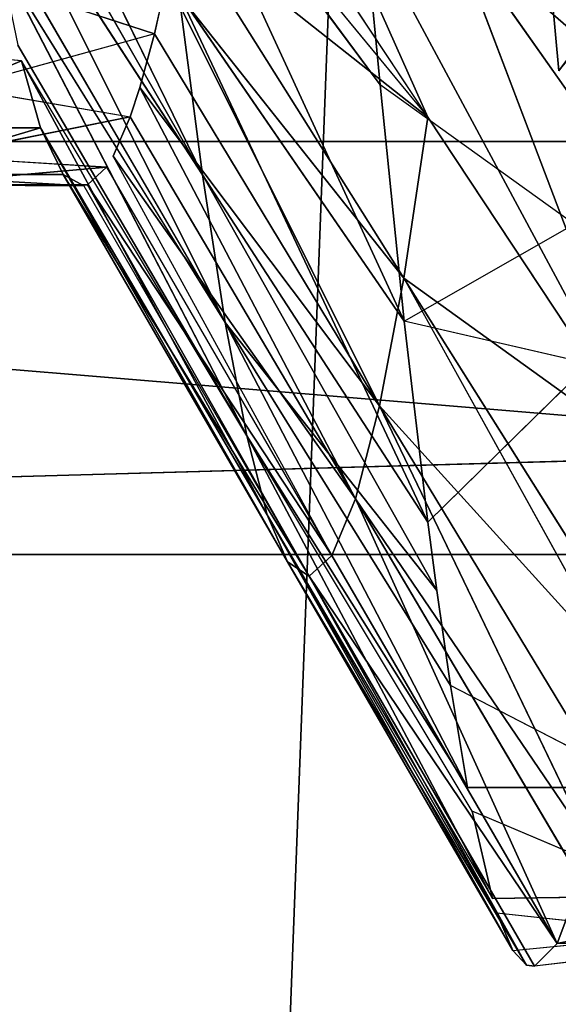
# Model space of a CAD drawing. Extents: x 0 to 40, y 0 to 81.9.
# Tile 524 of 623: x 36.086 to 36.348, y 72.911 to 73.389. Entities that reach past the tile are written whole.
import ezdxf

# ---------------------------------------------------------------- set-up
doc = ezdxf.new("R2010")
doc.units = 0
doc.header["$LTSCALE"] = 25.4
doc.layers.get('0').update_dxf_attribs({"color": 13, "linetype": 'CONTINUOUS'})

# ---------------------------------------------------------------- blocks, each defined once
blk = doc.blocks.new('ICE-TUBE-LED-S-8118_STL')
at = {"color": 0}
for p, q in [((73.44833, -12.64387, 46), (73.49918, -14.44387, 45.5812)), ((73.49918, -14.44387, 46.4188), (73.44833, -12.64387, 46)), ((73.49918, -14.44387, 46.4188), (73.44833, -12.64387, 46)), ((73.44833, -14.44387, 46), (73.44833, -12.64387, 46)), ((73.44833, -14.44387, 46), (73.44833, -12.64387, 46)), ((73.44833, -12.64387, 46), (73.49918, -14.44387, 45.5812)), ((73.49918, -14.44387, 45.5812), (73.64877, -12.64387, 45.18673)), ((73.49918, -14.44387, 45.5812), (73.64877, -12.64387, 45.18673)), ((73.49918, -14.44387, 46.4188), (73.64877, -12.64387, 46.81327)), ((73.49918, -14.44387, 46.4188), (73.64877, -12.64387, 46.81327)), ((73.64877, -14.44387, 45.18673), (73.64877, -12.64387, 45.18673)), ((73.64877, -14.44387, 45.18673), (73.64877, -12.64387, 45.18673)), ((73.64877, -14.44387, 46.81327), (73.64877, -12.64387, 46.81327)), ((73.64877, -14.44387, 46.81327), (73.64877, -12.64387, 46.81327)), ((73.68797, -13.98094, 46.4327), (73.69558, -13.89163, 46.45842)), ((73.65542, -13.9902, 46.29638), (73.65542, -13.9027, 46.29638)), ((73.65542, -13.9902, 46.29638), (73.65542, -13.9027, 46.29638)), ((73.68797, -13.98094, 46.4327), (73.65542, -13.9027, 46.29638)), ((73.68797, -13.98094, 46.4327), (73.65542, -13.9027, 46.29638)), ((73.63271, -13.91371, 46.13131), (73.62727, -14.01119, 45.98685)), ((73.63271, -13.91371, 46.13131), (73.62727, -14.01119, 45.98685)), ((73.63271, -14.00121, 46.13131), (73.63271, -13.91371, 46.13131)), ((73.63271, -14.00121, 46.13131), (73.63271, -13.91371, 46.13131)), ((73.6277, -13.92552, 45.96091), (73.62727, -14.01119, 45.98685)), ((73.63622, -14.02226, 45.83202), (73.6277, -13.92552, 45.96091)), ((73.6277, -13.92552, 45.96091), (73.6277, -14.01302, 45.96091)), ((73.63622, -14.02226, 45.83202), (73.6277, -13.92552, 45.96091)), ((73.63622, -14.02226, 45.83202), (73.64158, -13.93797, 45.78802)), ((73.64158, -13.93797, 45.78802), (73.66076, -14.03372, 45.67708)), ((73.87958, -13.94794, 46.85399), (73.63252, -14.06876, 46.80487)), ((73.87958, -13.94794, 46.85399), (73.63252, -14.06876, 46.80487)), ((73.67491, -13.95086, 45.61581), (73.66076, -14.03372, 45.67708)), ((73.70094, -14.04541, 45.52436), (73.67491, -13.95086, 45.61581)), ((73.83131, -13.95476, 46.77437), (73.63252, -14.06876, 46.80487)), ((73.83131, -13.95476, 46.77437), (73.63252, -14.06876, 46.80487)), ((73.63252, -14.06876, 46.80487), (73.80101, -13.95938, 46.71826)), ((73.63252, -14.06876, 46.80487), (73.80101, -13.95938, 46.71826)), ((73.70094, -14.04541, 45.52436), (73.72755, -13.96394, 45.44754)), ((73.7542, -13.96725, 46.61879), (73.56083, -14.07981, 46.64666)), ((73.50585, -14.09032, 46.48487), (73.73703, -13.97044, 46.57708)), ((73.50585, -14.09032, 46.48487), (73.73703, -13.97044, 46.57708)), ((73.56083, -14.07981, 46.64666), (73.73703, -13.97044, 46.57708)), ((73.50585, -14.09032, 46.48487), (73.69558, -13.97913, 46.45842)), ((73.46747, -14.10017, 46.32201), (73.68797, -13.98094, 46.4327)), ((73.46747, -14.10017, 46.32201), (73.68797, -13.98094, 46.4327)), ((73.50585, -14.09032, 46.48487), (73.68797, -13.98094, 46.4327)), ((73.65542, -13.9902, 46.29638), (73.68797, -13.98094, 46.4327)), ((73.65542, -13.9902, 46.29638), (73.68797, -13.98094, 46.4327)), ((73.4447, -14.11004, 46.15611), (73.65542, -13.9902, 46.29638)), ((73.4447, -14.11004, 46.15611), (73.65542, -13.9902, 46.29638)), ((73.46747, -14.10017, 46.32201), (73.65542, -13.9902, 46.29638)), ((73.46747, -14.10017, 46.32201), (73.65542, -13.9902, 46.29638)), ((73.63271, -14.00121, 46.13131), (73.65542, -13.9902, 46.29638)), ((73.63271, -14.00121, 46.13131), (73.65542, -13.9902, 46.29638)), ((73.43783, -14.12057, 45.98526), (73.63271, -14.00121, 46.13131)), ((73.43783, -14.12057, 45.98526), (73.63271, -14.00121, 46.13131)), ((73.63271, -14.00121, 46.13131), (73.4447, -14.11004, 46.15611)), ((73.63271, -14.00121, 46.13131), (73.4447, -14.11004, 46.15611)), ((73.62727, -14.01119, 45.98685), (73.63271, -14.00121, 46.13131)), ((73.62727, -14.01119, 45.98685), (73.63271, -14.00121, 46.13131)), ((73.62727, -14.01119, 45.98685), (73.43783, -14.12057, 45.98526)), ((73.6277, -14.01302, 45.96091), (73.43783, -14.12057, 45.98526)), ((73.6277, -14.01302, 45.96091), (73.44786, -14.13163, 45.81177)), ((73.6277, -14.01302, 45.96091), (73.44786, -14.13163, 45.81177)), ((73.63622, -14.02226, 45.83202), (73.6277, -14.01302, 45.96091)), ((73.63622, -14.02226, 45.83202), (73.6277, -14.01302, 45.96091)), ((73.63622, -14.02226, 45.83202), (73.44786, -14.13163, 45.81177)), ((73.44786, -14.13163, 45.81177), (73.64158, -14.02547, 45.78802)), ((73.47536, -14.14309, 45.63814), (73.64158, -14.02547, 45.78802)), ((73.47536, -14.14309, 45.63814), (73.64158, -14.02547, 45.78802)), ((73.66076, -14.03372, 45.67708), (73.64158, -14.02547, 45.78802)), ((73.66076, -14.03372, 45.67708), (73.47536, -14.14309, 45.63814)), ((73.66076, -14.03372, 45.67708), (73.47536, -14.14309, 45.63814)), ((73.67491, -14.03836, 45.61581), (73.66076, -14.03372, 45.67708)), ((73.47536, -14.14309, 45.63814), (73.67491, -14.03836, 45.61581)), ((73.47536, -14.14309, 45.63814), (73.67491, -14.03836, 45.61581)), ((73.52039, -14.15478, 45.46701), (73.67491, -14.03836, 45.61581)), ((73.52039, -14.15478, 45.46701), (73.67491, -14.03836, 45.61581)), ((73.70094, -14.04541, 45.52436), (73.67491, -14.03836, 45.61581)), ((73.70094, -14.04541, 45.52436), (73.52039, -14.15478, 45.46701)), ((73.70094, -14.04541, 45.52436), (73.52039, -14.15478, 45.46701)), ((73.82407, -14.04563, 47.10045), (73.56155, -14.16669, 47.05994)), ((73.82407, -14.04563, 47.10045), (73.56155, -14.16669, 47.05994)), ((73.67619, -14.155, 47.21886), (73.82407, -14.04563, 47.10045)), ((73.67619, -14.155, 47.21886), (73.82407, -14.04563, 47.10045)), ((73.72755, -14.05144, 45.44754), (73.70094, -14.04541, 45.52436)), ((73.72755, -14.05144, 45.44754), (73.52039, -14.15478, 45.46701)), ((73.72755, -14.05144, 45.44754), (73.52039, -14.15478, 45.46701)), ((73.72755, -14.05144, 45.44754), (73.58247, -14.16652, 45.30102)), ((73.72755, -14.05144, 45.44754), (73.58247, -14.16652, 45.30102)), ((73.72056, -14.05731, 46.95696), (73.46404, -14.17813, 46.89148)), ((73.72056, -14.05731, 46.95696), (73.46404, -14.17813, 46.89148)), ((73.72056, -14.05731, 46.95696), (73.56155, -14.16669, 47.05994)), ((73.72056, -14.05731, 46.95696), (73.56155, -14.16669, 47.05994)), ((73.75634, -14.05715, 45.37624), (73.58247, -14.16652, 45.30102)), ((73.75634, -14.05715, 45.37624), (73.58247, -14.16652, 45.30102)), ((73.63252, -14.06876, 46.80487), (73.72056, -14.05731, 46.95696)), ((73.63252, -14.06876, 46.80487), (73.72056, -14.05731, 46.95696)), ((73.75634, -14.05715, 45.37624), (73.66062, -14.17814, 45.14266)), ((73.75634, -14.05715, 45.37624), (73.66062, -14.17814, 45.14266)), ((73.79861, -14.06448, 45.28642), (73.66062, -14.17814, 45.14266)), ((73.63252, -14.06876, 46.80487), (73.43077, -14.18251, 46.82357)), ((73.63252, -14.06876, 46.80487), (73.43077, -14.18251, 46.82357)), ((73.63252, -14.06876, 46.80487), (73.46404, -14.17813, 46.89148)), ((73.63252, -14.06876, 46.80487), (73.46404, -14.17813, 46.89148)), ((73.56083, -14.07981, 46.64666), (73.63252, -14.06876, 46.80487)), ((73.56083, -14.07981, 46.64666), (73.63252, -14.06876, 46.80487)), ((73.66062, -14.17814, 45.14266), (73.82609, -14.06876, 45.23491)), ((73.33509, -14.19752, 46.57521), (73.56083, -14.07981, 46.64666)), ((73.33509, -14.19752, 46.57521), (73.56083, -14.07981, 46.64666)), ((73.56083, -14.07981, 46.64666), (73.38463, -14.18919, 46.71624)), ((73.56083, -14.07981, 46.64666), (73.38463, -14.18919, 46.71624)), ((73.56083, -14.07981, 46.64666), (73.43077, -14.18251, 46.82357)), ((73.56083, -14.07981, 46.64666), (73.43077, -14.18251, 46.82357)), ((73.56083, -14.07981, 46.64666), (73.50585, -14.09032, 46.48487)), ((73.56083, -14.07981, 46.64666), (73.50585, -14.09032, 46.48487)), ((73.50585, -14.09032, 46.48487), (73.28122, -14.20954, 46.35666)), ((73.50585, -14.09032, 46.48487), (73.28122, -14.20954, 46.35666)), ((73.32374, -14.19969, 46.53705), (73.50585, -14.09032, 46.48487)), ((73.33509, -14.19752, 46.57521), (73.50585, -14.09032, 46.48487)), ((73.46747, -14.10017, 46.32201), (73.50585, -14.09032, 46.48487)), ((73.46747, -14.10017, 46.32201), (73.50585, -14.09032, 46.48487)), ((73.46747, -14.10017, 46.32201), (73.27412, -14.21169, 46.31614)), ((73.46747, -14.10017, 46.32201), (73.28122, -14.20954, 46.35666)), ((73.4447, -14.11004, 46.15611), (73.46747, -14.10017, 46.32201)), ((73.4447, -14.11004, 46.15611), (73.46747, -14.10017, 46.32201)), ((73.24899, -14.22614, 46.05119), (73.4447, -14.11004, 46.15611)), ((73.24899, -14.22614, 46.05119), (73.4447, -14.11004, 46.15611)), ((73.4447, -14.11004, 46.15611), (73.256, -14.21941, 46.1729)), ((73.4447, -14.11004, 46.15611), (73.256, -14.21941, 46.1729)), ((73.4447, -14.11004, 46.15611), (73.43783, -14.12057, 45.98526)), ((73.4447, -14.11004, 46.15611), (73.43783, -14.12057, 45.98526)), ((73.24839, -14.22994, 45.98368), (73.43783, -14.12057, 45.98526)), ((73.24839, -14.22994, 45.98368), (73.43783, -14.12057, 45.98526)), ((73.24899, -14.22614, 46.05119), (73.43783, -14.12057, 45.98526)), ((73.24899, -14.22614, 46.05119), (73.43783, -14.12057, 45.98526)), ((73.43783, -14.12057, 45.98526), (73.2595, -14.24101, 45.79152)), ((73.43783, -14.12057, 45.98526), (73.2595, -14.24101, 45.79152)), ((73.44786, -14.13163, 45.81177), (73.43783, -14.12057, 45.98526)), ((73.44786, -14.13163, 45.81177), (73.43783, -14.12057, 45.98526)), ((73.44786, -14.13163, 45.81177), (73.2595, -14.24101, 45.79152)), ((73.44786, -14.13163, 45.81177), (73.2595, -14.24101, 45.79152)), ((73.47536, -14.14309, 45.63814), (73.44786, -14.13163, 45.81177)), ((73.47536, -14.14309, 45.63814), (73.44786, -14.13163, 45.81177)), ((73.47536, -14.14309, 45.63814), (73.2595, -14.24101, 45.79152)), ((73.47536, -14.14309, 45.63814), (73.2595, -14.24101, 45.79152)), ((73.47536, -14.14309, 45.63814), (73.28996, -14.25247, 45.59921)), ((73.47536, -14.14309, 45.63814), (73.28996, -14.25247, 45.59921)), ((73.30747, -14.2571, 45.52337), (73.47536, -14.14309, 45.63814)), ((73.30747, -14.2571, 45.52337), (73.47536, -14.14309, 45.63814)), ((73.47536, -14.14309, 45.63814), (73.52039, -14.15478, 45.46701)), ((73.47536, -14.14309, 45.63814), (73.52039, -14.15478, 45.46701)), ((73.71851, -14.15104, 47.26991), (73.67619, -14.155, 47.21886)), ((73.30747, -14.2571, 45.52337), (73.52039, -14.15478, 45.46701)), ((73.30747, -14.2571, 45.52337), (73.52039, -14.15478, 45.46701)), ((73.33983, -14.26416, 45.40966), (73.52039, -14.15478, 45.46701)), ((73.33983, -14.26416, 45.40966), (73.52039, -14.15478, 45.46701)), ((73.52039, -14.15478, 45.46701), (73.38998, -14.27302, 45.27034)), ((73.52039, -14.15478, 45.46701), (73.38998, -14.27302, 45.27034)), ((73.58247, -14.16652, 45.30102), (73.52039, -14.15478, 45.46701)), ((73.58247, -14.16652, 45.30102), (73.52039, -14.15478, 45.46701)), ((73.67619, -14.155, 47.21886), (73.56155, -14.16669, 47.05994)), ((73.67619, -14.155, 47.21886), (73.56155, -14.16669, 47.05994)), ((73.60867, -14.2492, 47.12938), (73.67619, -14.155, 47.21886)), ((73.58247, -14.16652, 45.30102), (73.38998, -14.27302, 45.27034)), ((73.58247, -14.16652, 45.30102), (73.40859, -14.2759, 45.22581)), ((73.56155, -14.16669, 47.05994), (73.46404, -14.17813, 46.89148)), ((73.56155, -14.16669, 47.05994), (73.46404, -14.17813, 46.89148)), ((73.49516, -14.28751, 45.05041), (73.58247, -14.16652, 45.30102)), ((73.49516, -14.28751, 45.05041), (73.58247, -14.16652, 45.30102)), ((73.54079, -14.25648, 47.02716), (73.56155, -14.16669, 47.05994)), ((73.56155, -14.16669, 47.05994), (73.60867, -14.2492, 47.12938)), ((73.66062, -14.17814, 45.14266), (73.58247, -14.16652, 45.30102)), ((73.66062, -14.17814, 45.14266), (73.58247, -14.16652, 45.30102)), ((73.46404, -14.17813, 46.89148), (73.43077, -14.18251, 46.82357)), ((73.46404, -14.17813, 46.89148), (73.54079, -14.25648, 47.02716)), ((73.49516, -14.28751, 45.05041), (73.66062, -14.17814, 45.14266)), ((73.49516, -14.28751, 45.05041), (73.66062, -14.17814, 45.14266)), ((73.43077, -14.18251, 46.82357), (73.38463, -14.18919, 46.71624)), ((73.38463, -14.18919, 46.71624), (73.33509, -14.19752, 46.57521)), ((73.38463, -14.18919, 46.71624), (73.33509, -14.19752, 46.57521)), ((73.3351, -14.28502, 46.57522), (73.38463, -14.18919, 46.71624)), ((73.49516, -14.28751, 45.05041), (73.75339, -14.18946, 44.99416)), ((73.49516, -14.28751, 45.05041), (73.75339, -14.18946, 44.99416)), ((73.59791, -14.29884, 44.88593), (73.75339, -14.18946, 44.99416)), ((73.59791, -14.29884, 44.88593), (73.75339, -14.18946, 44.99416)), ((73.32374, -14.19969, 46.53705), (73.28122, -14.20954, 46.35666)), ((73.32374, -14.19969, 46.53705), (73.28122, -14.20954, 46.35666)), ((73.28252, -14.29667, 46.36361), (73.32374, -14.19969, 46.53705)), ((73.3351, -14.28502, 46.57522), (73.33509, -14.19752, 46.57521)), ((73.27412, -14.21169, 46.31614), (73.256, -14.21941, 46.1729)), ((73.27412, -14.21169, 46.31614), (73.256, -14.21941, 46.1729)), ((73.26433, -14.30276, 46.24929), (73.27412, -14.21169, 46.31614)), ((73.28252, -14.29667, 46.36361), (73.28122, -14.20954, 46.35666)), ((73.256, -14.21941, 46.1729), (73.24899, -14.22614, 46.05119)), ((73.256, -14.21941, 46.1729), (73.26433, -14.30276, 46.24929)), ((73.24899, -14.22614, 46.05119), (73.24839, -14.22994, 45.98368)), ((73.26019, -14.32888, 45.78526), (73.24839, -14.22994, 45.98368)), ((73.24839, -14.22994, 45.98368), (73.2595, -14.24101, 45.79152)), ((73.24839, -14.22994, 45.98368), (73.2595, -14.24101, 45.79152)), ((73.2595, -14.24101, 45.79152), (73.26019, -14.32888, 45.78526)), ((73.27962, -14.33678, 45.65205), (73.2595, -14.24101, 45.79152)), ((73.2595, -14.24101, 45.79152), (73.28996, -14.25247, 45.59921)), ((73.27962, -14.33678, 45.65205), (73.2595, -14.24101, 45.79152)), ((73.2595, -14.24101, 45.79152), (73.26019, -14.32888, 45.78526)), ((73.2595, -14.24101, 45.79152), (73.28996, -14.25247, 45.59921)), ((73.68307, -14.24185, 47.22739), (73.71851, -14.23854, 47.26991))]:
    blk.add_line(p, q, dxfattribs=at)
mesh = blk.add_polyface(dxfattribs=at)
corners = [(81.99833, 18.65613, 0), (32.39832, 18.53461, 0), (32.39832, 18.65613, 0), (33.41051, 17.76106, 0), (34.4478, 16.85461, 0), (35.42089, 15.87956, 0), (36.32527, 14.84046, 0), (37.15673, 13.74214, 0), (37.91139, 12.58971, 0), (38.58575, 11.38851, 0), (39.17668, 10.14416, 0), (39.68142, 8.86242, 0), (40.09764, 7.54925, 0), (40.42338, 6.21078, 0), (40.65715, 4.85321, 0), (40.79784, 3.48288, 0), (40.84481, 2.10613, 0), (81.99833, -14.44387, 0), (33.41051, -13.5488, 0), (32.39832, -14.44387, 0), (32.39832, -14.32234, 0), (34.4478, -12.64234, 0), (35.42089, -11.6673, 0), (36.32527, -10.6282, 0), (37.15673, -9.52987, 0), (37.91139, -8.37744, 0), (38.58575, -7.17625, 0), (39.17668, -5.93189, 0), (39.68142, -4.65015, 0), (40.09764, -3.33699, 0), (40.42338, -1.99851, 0), (40.65715, -0.64095, 0), (40.79784, 0.72939, 0)]
mesh.append_faces([[corners[k] for k in face] for face in [(0, 1, 2), (18, 19, 20)]], dxfattribs={"vtx0": -1, "color": 0})
mesh.append_faces([[corners[k] for k in face] for face in [(1, 0, 3), (3, 0, 4), (4, 0, 5), (5, 0, 6), (6, 0, 7), (7, 0, 8), (8, 0, 9), (9, 0, 10), (10, 0, 11), (11, 0, 12), (12, 0, 13), (13, 0, 14), (14, 0, 15), (15, 0, 16), (19, 18, 17)]], dxfattribs={"vtx0": -1, "vtx1": -1, "color": 0})
mesh.append_faces([[corners[k] for k in face] for face in [(16, 0, 17), (17, 18, 21), (17, 21, 22), (17, 22, 23), (17, 23, 24), (17, 24, 25), (17, 25, 26), (17, 26, 27), (17, 27, 28), (17, 28, 29), (17, 29, 30), (17, 30, 31), (17, 31, 32), (17, 32, 16)]], dxfattribs={"vtx0": -1, "vtx2": -1, "color": 0})
mesh = blk.add_polyface(dxfattribs=at)
corners = [(81.99833, -14.44387, 92), (32.39832, -14.32234, 92), (32.39832, -14.44387, 92), (33.41051, -13.5488, 92), (34.4478, -12.64234, 92), (35.42089, -11.6673, 92), (36.32527, -10.6282, 92), (37.15673, -9.52987, 92), (37.91139, -8.37744, 92), (38.58575, -7.17625, 92), (39.17668, -5.93189, 92), (39.68142, -4.65015, 92), (40.09764, -3.33699, 92), (40.42338, -1.99851, 92), (40.65715, -0.64095, 92), (40.79784, 0.72939, 92), (40.84481, 2.10613, 92), (33.41051, 17.76106, 92), (32.39832, 18.65613, 92), (32.39832, 18.53461, 92), (81.99833, 18.65613, 92), (34.4478, 16.85461, 92), (35.42089, 15.87956, 92), (36.32527, 14.84046, 92), (37.15673, 13.74214, 92), (37.91139, 12.58971, 92), (38.58575, 11.38851, 92), (39.17668, 10.14416, 92), (39.68142, 8.86242, 92), (40.09764, 7.54925, 92), (40.42338, 6.21078, 92), (40.65715, 4.85321, 92), (40.79784, 3.48288, 92)]
mesh.append_faces([[corners[k] for k in face] for face in [(0, 1, 2), (17, 18, 19)]], dxfattribs={"vtx0": -1, "color": 0})
mesh.append_faces([[corners[k] for k in face] for face in [(1, 0, 3), (3, 0, 4), (4, 0, 5), (5, 0, 6), (6, 0, 7), (7, 0, 8), (8, 0, 9), (9, 0, 10), (10, 0, 11), (11, 0, 12), (12, 0, 13), (13, 0, 14), (14, 0, 15), (15, 0, 16), (18, 17, 20), (20, 16, 0)]], dxfattribs={"vtx0": -1, "vtx1": -1, "color": 0})
mesh.append_faces([[corners[k] for k in face] for face in [(20, 17, 21), (20, 21, 22), (20, 22, 23), (20, 23, 24), (20, 24, 25), (20, 25, 26), (20, 26, 27), (20, 27, 28), (20, 28, 29), (20, 29, 30), (20, 30, 31), (20, 31, 32), (20, 32, 16)]], dxfattribs={"vtx0": -1, "vtx2": -1, "color": 0})
mesh = blk.add_polyface(dxfattribs=at)
corners = [(73.44833, -12.64387, 46), (73.49918, -14.44387, 45.5812), (73.64877, -12.64387, 45.18673)]
mesh.append_faces([[corners[k] for k in face] for face in [(0, 1, 2)]], dxfattribs={"color": 0})
mesh = blk.add_polyface(dxfattribs=at)
corners = [(73.64877, -12.64387, 46.81327), (73.49918, -14.44387, 46.4188), (73.44833, -12.64387, 46)]
mesh.append_faces([[corners[k] for k in face] for face in [(0, 1, 2)]], dxfattribs={"color": 0})
mesh = blk.add_polyface(dxfattribs=at)
corners = [(73.44833, -12.64387, 46), (73.49918, -14.44387, 46.4188), (73.44833, -14.44387, 46)]
mesh.append_faces([[corners[k] for k in face] for face in [(0, 1, 2)]], dxfattribs={"color": 0})
mesh = blk.add_polyface(dxfattribs=at)
corners = [(73.44833, -12.64387, 46), (73.44833, -14.44387, 46), (73.49918, -14.44387, 45.5812)]
mesh.append_faces([[corners[k] for k in face] for face in [(0, 1, 2)]], dxfattribs={"color": 0})
mesh = blk.add_polyface(dxfattribs=at)
corners = [(73.64877, -12.64387, 45.18673), (73.49918, -14.44387, 45.5812), (73.64877, -14.44387, 45.18673)]
mesh.append_faces([[corners[k] for k in face] for face in [(0, 1, 2)]], dxfattribs={"color": 0})
mesh = blk.add_polyface(dxfattribs=at)
corners = [(73.64877, -12.64387, 46.81327), (73.64877, -14.44387, 46.81327), (73.49918, -14.44387, 46.4188)]
mesh.append_faces([[corners[k] for k in face] for face in [(0, 1, 2)]], dxfattribs={"color": 0})
mesh = blk.add_polyface(dxfattribs=at)
corners = [(73.64877, -12.64387, 45.18673), (73.64877, -14.44387, 45.18673), (73.88844, -14.44387, 44.83953)]
mesh.append_faces([[corners[k] for k in face] for face in [(0, 1, 2)]], dxfattribs={"color": 0})
mesh = blk.add_polyface(dxfattribs=at)
corners = [(73.64877, -12.64387, 45.18673), (73.88844, -14.44387, 44.83953), (74.20421, -12.64387, 44.55978)]
mesh.append_faces([[corners[k] for k in face] for face in [(0, 1, 2)]], dxfattribs={"color": 0})
mesh = blk.add_polyface(dxfattribs=at)
corners = [(74.20421, -12.64387, 47.44022), (73.88844, -14.44387, 47.16047), (73.64877, -12.64387, 46.81327)]
mesh.append_faces([[corners[k] for k in face] for face in [(0, 1, 2)]], dxfattribs={"color": 0})
mesh = blk.add_polyface(dxfattribs=at)
corners = [(73.64877, -12.64387, 46.81327), (73.88844, -14.44387, 47.16047), (73.64877, -14.44387, 46.81327)]
mesh.append_faces([[corners[k] for k in face] for face in [(0, 1, 2)]], dxfattribs={"color": 0})
mesh = blk.add_polyface(dxfattribs=at)
corners = [(73.69558, -13.89163, 46.45842), (73.65542, -13.9027, 46.29638), (73.68797, -13.98094, 46.4327)]
mesh.append_faces([[corners[k] for k in face] for face in [(0, 1, 2)]], dxfattribs={"color": 0})
mesh = blk.add_polyface(dxfattribs=at)
corners = [(73.65542, -13.9902, 46.29638), (73.63271, -13.91371, 46.13131), (73.63271, -14.00121, 46.13131), (73.65542, -13.9027, 46.29638)]
mesh.append_faces([[corners[k] for k in face] for face in [(0, 1, 2), (1, 0, 3)]], dxfattribs={"vtx0": -1, "color": 0})
mesh = blk.add_polyface(dxfattribs=at)
corners = [(73.65542, -13.9027, 46.29638), (73.65542, -13.9902, 46.29638), (73.68797, -13.98094, 46.4327)]
mesh.append_faces([[corners[k] for k in face] for face in [(0, 1, 2)]], dxfattribs={"color": 0})
mesh = blk.add_polyface(dxfattribs=at)
corners = [(73.63271, -13.91371, 46.13131), (73.62727, -14.01119, 45.98685), (73.63271, -14.00121, 46.13131)]
mesh.append_faces([[corners[k] for k in face] for face in [(0, 1, 2)]], dxfattribs={"color": 0})
mesh = blk.add_polyface(dxfattribs=at)
corners = [(73.63271, -13.91371, 46.13131), (73.6277, -13.92552, 45.96091), (73.62727, -14.01119, 45.98685)]
mesh.append_faces([[corners[k] for k in face] for face in [(0, 1, 2)]], dxfattribs={"color": 0})
mesh = blk.add_polyface(dxfattribs=at)
corners = [(73.6277, -13.92552, 45.96091), (73.64158, -13.93797, 45.78802), (73.63622, -14.02226, 45.83202)]
mesh.append_faces([[corners[k] for k in face] for face in [(0, 1, 2)]], dxfattribs={"color": 0})
mesh = blk.add_polyface(dxfattribs=at)
corners = [(73.6277, -13.92552, 45.96091), (73.63622, -14.02226, 45.83202), (73.6277, -14.01302, 45.96091)]
mesh.append_faces([[corners[k] for k in face] for face in [(0, 1, 2)]], dxfattribs={"color": 0})
mesh = blk.add_polyface(dxfattribs=at)
corners = [(73.64158, -13.93797, 45.78802), (73.67491, -13.95086, 45.61581), (73.66076, -14.03372, 45.67708)]
mesh.append_faces([[corners[k] for k in face] for face in [(0, 1, 2)]], dxfattribs={"color": 0})
mesh = blk.add_polyface(dxfattribs=at)
corners = [(73.72056, -14.05731, 46.95696), (73.87958, -13.94794, 46.85399), (73.63252, -14.06876, 46.80487)]
mesh.append_faces([[corners[k] for k in face] for face in [(0, 1, 2)]], dxfattribs={"color": 0})
mesh = blk.add_polyface(dxfattribs=at)
corners = [(73.87958, -13.94794, 46.85399), (73.83131, -13.95476, 46.77437), (73.63252, -14.06876, 46.80487)]
mesh.append_faces([[corners[k] for k in face] for face in [(0, 1, 2)]], dxfattribs={"color": 0})
mesh = blk.add_polyface(dxfattribs=at)
corners = [(73.67491, -13.95086, 45.61581), (73.72755, -13.96394, 45.44754), (73.70094, -14.04541, 45.52436)]
mesh.append_faces([[corners[k] for k in face] for face in [(0, 1, 2)]], dxfattribs={"color": 0})
mesh = blk.add_polyface(dxfattribs=at)
corners = [(73.63252, -14.06876, 46.80487), (73.83131, -13.95476, 46.77437), (73.80101, -13.95938, 46.71826)]
mesh.append_faces([[corners[k] for k in face] for face in [(0, 1, 2)]], dxfattribs={"color": 0})
mesh = blk.add_polyface(dxfattribs=at)
corners = [(73.56083, -14.07981, 46.64666), (73.80101, -13.95938, 46.71826), (73.7542, -13.96725, 46.61879), (73.63252, -14.06876, 46.80487)]
mesh.append_faces([[corners[k] for k in face] for face in [(0, 1, 2), (1, 0, 3)]], dxfattribs={"vtx0": -1, "color": 0})
mesh = blk.add_polyface(dxfattribs=at)
corners = [(73.73703, -13.97044, 46.57708), (73.69558, -13.97913, 46.45842), (73.50585, -14.09032, 46.48487)]
mesh.append_faces([[corners[k] for k in face] for face in [(0, 1, 2)]], dxfattribs={"color": 0})
mesh = blk.add_polyface(dxfattribs=at)
corners = [(73.56083, -14.07981, 46.64666), (73.73703, -13.97044, 46.57708), (73.50585, -14.09032, 46.48487)]
mesh.append_faces([[corners[k] for k in face] for face in [(0, 1, 2)]], dxfattribs={"color": 0})
mesh = blk.add_polyface(dxfattribs=at)
corners = [(73.68797, -13.98094, 46.4327), (73.65542, -13.9902, 46.29638), (73.46747, -14.10017, 46.32201)]
mesh.append_faces([[corners[k] for k in face] for face in [(0, 1, 2)]], dxfattribs={"color": 0})
mesh = blk.add_polyface(dxfattribs=at)
corners = [(73.50585, -14.09032, 46.48487), (73.68797, -13.98094, 46.4327), (73.46747, -14.10017, 46.32201)]
mesh.append_faces([[corners[k] for k in face] for face in [(0, 1, 2)]], dxfattribs={"color": 0})
mesh = blk.add_polyface(dxfattribs=at)
corners = [(73.65542, -13.9902, 46.29638), (73.63271, -14.00121, 46.13131), (73.4447, -14.11004, 46.15611)]
mesh.append_faces([[corners[k] for k in face] for face in [(0, 1, 2)]], dxfattribs={"color": 0})
mesh = blk.add_polyface(dxfattribs=at)
corners = [(73.46747, -14.10017, 46.32201), (73.65542, -13.9902, 46.29638), (73.4447, -14.11004, 46.15611)]
mesh.append_faces([[corners[k] for k in face] for face in [(0, 1, 2)]], dxfattribs={"color": 0})
mesh = blk.add_polyface(dxfattribs=at)
corners = [(73.63271, -14.00121, 46.13131), (73.62727, -14.01119, 45.98685), (73.43783, -14.12057, 45.98526)]
mesh.append_faces([[corners[k] for k in face] for face in [(0, 1, 2)]], dxfattribs={"color": 0})
mesh = blk.add_polyface(dxfattribs=at)
corners = [(73.4447, -14.11004, 46.15611), (73.63271, -14.00121, 46.13131), (73.43783, -14.12057, 45.98526)]
mesh.append_faces([[corners[k] for k in face] for face in [(0, 1, 2)]], dxfattribs={"color": 0})
mesh = blk.add_polyface(dxfattribs=at)
corners = [(73.43783, -14.12057, 45.98526), (73.6277, -14.01302, 45.96091), (73.44786, -14.13163, 45.81177)]
mesh.append_faces([[corners[k] for k in face] for face in [(0, 1, 2)]], dxfattribs={"color": 0})
mesh = blk.add_polyface(dxfattribs=at)
corners = [(73.6277, -14.01302, 45.96091), (73.63622, -14.02226, 45.83202), (73.44786, -14.13163, 45.81177)]
mesh.append_faces([[corners[k] for k in face] for face in [(0, 1, 2)]], dxfattribs={"color": 0})
mesh = blk.add_polyface(dxfattribs=at)
corners = [(73.44786, -14.13163, 45.81177), (73.64158, -14.02547, 45.78802), (73.47536, -14.14309, 45.63814)]
mesh.append_faces([[corners[k] for k in face] for face in [(0, 1, 2)]], dxfattribs={"color": 0})
mesh = blk.add_polyface(dxfattribs=at)
corners = [(73.64158, -14.02547, 45.78802), (73.66076, -14.03372, 45.67708), (73.47536, -14.14309, 45.63814)]
mesh.append_faces([[corners[k] for k in face] for face in [(0, 1, 2)]], dxfattribs={"color": 0})
mesh = blk.add_polyface(dxfattribs=at)
corners = [(73.66076, -14.03372, 45.67708), (73.67491, -14.03836, 45.61581), (73.47536, -14.14309, 45.63814)]
mesh.append_faces([[corners[k] for k in face] for face in [(0, 1, 2)]], dxfattribs={"color": 0})
mesh = blk.add_polyface(dxfattribs=at)
corners = [(73.47536, -14.14309, 45.63814), (73.67491, -14.03836, 45.61581), (73.52039, -14.15478, 45.46701)]
mesh.append_faces([[corners[k] for k in face] for face in [(0, 1, 2)]], dxfattribs={"color": 0})
mesh = blk.add_polyface(dxfattribs=at)
corners = [(73.67491, -14.03836, 45.61581), (73.70094, -14.04541, 45.52436), (73.52039, -14.15478, 45.46701)]
mesh.append_faces([[corners[k] for k in face] for face in [(0, 1, 2)]], dxfattribs={"color": 0})
mesh = blk.add_polyface(dxfattribs=at)
corners = [(73.70094, -14.04541, 45.52436), (73.72755, -14.05144, 45.44754), (73.52039, -14.15478, 45.46701)]
mesh.append_faces([[corners[k] for k in face] for face in [(0, 1, 2)]], dxfattribs={"color": 0})
mesh = blk.add_polyface(dxfattribs=at)
corners = [(73.67619, -14.155, 47.21886), (73.82407, -14.04563, 47.10045), (73.56155, -14.16669, 47.05994)]
mesh.append_faces([[corners[k] for k in face] for face in [(0, 1, 2)]], dxfattribs={"color": 0})
mesh = blk.add_polyface(dxfattribs=at)
corners = [(73.82407, -14.04563, 47.10045), (73.72056, -14.05731, 46.95696), (73.56155, -14.16669, 47.05994)]
mesh.append_faces([[corners[k] for k in face] for face in [(0, 1, 2)]], dxfattribs={"color": 0})
mesh = blk.add_polyface(dxfattribs=at)
corners = [(73.71851, -14.15104, 47.26991), (73.82407, -14.04563, 47.10045), (73.67619, -14.155, 47.21886)]
mesh.append_faces([[corners[k] for k in face] for face in [(0, 1, 2)]], dxfattribs={"color": 0})
mesh = blk.add_polyface(dxfattribs=at)
corners = [(73.52039, -14.15478, 45.46701), (73.72755, -14.05144, 45.44754), (73.58247, -14.16652, 45.30102)]
mesh.append_faces([[corners[k] for k in face] for face in [(0, 1, 2)]], dxfattribs={"color": 0})
mesh = blk.add_polyface(dxfattribs=at)
corners = [(73.72755, -14.05144, 45.44754), (73.75634, -14.05715, 45.37624), (73.58247, -14.16652, 45.30102)]
mesh.append_faces([[corners[k] for k in face] for face in [(0, 1, 2)]], dxfattribs={"color": 0})
mesh = blk.add_polyface(dxfattribs=at)
corners = [(73.56155, -14.16669, 47.05994), (73.72056, -14.05731, 46.95696), (73.46404, -14.17813, 46.89148)]
mesh.append_faces([[corners[k] for k in face] for face in [(0, 1, 2)]], dxfattribs={"color": 0})
mesh = blk.add_polyface(dxfattribs=at)
corners = [(73.72056, -14.05731, 46.95696), (73.63252, -14.06876, 46.80487), (73.46404, -14.17813, 46.89148)]
mesh.append_faces([[corners[k] for k in face] for face in [(0, 1, 2)]], dxfattribs={"color": 0})
mesh = blk.add_polyface(dxfattribs=at)
corners = [(73.75634, -14.05715, 45.37624), (73.66062, -14.17814, 45.14266), (73.58247, -14.16652, 45.30102)]
mesh.append_faces([[corners[k] for k in face] for face in [(0, 1, 2)]], dxfattribs={"color": 0})
mesh = blk.add_polyface(dxfattribs=at)
corners = [(73.75634, -14.05715, 45.37624), (73.79861, -14.06448, 45.28642), (73.66062, -14.17814, 45.14266)]
mesh.append_faces([[corners[k] for k in face] for face in [(0, 1, 2)]], dxfattribs={"color": 0})
mesh = blk.add_polyface(dxfattribs=at)
corners = [(73.46404, -14.17813, 46.89148), (73.63252, -14.06876, 46.80487), (73.43077, -14.18251, 46.82357)]
mesh.append_faces([[corners[k] for k in face] for face in [(0, 1, 2)]], dxfattribs={"color": 0})
mesh = blk.add_polyface(dxfattribs=at)
corners = [(73.43077, -14.18251, 46.82357), (73.63252, -14.06876, 46.80487), (73.56083, -14.07981, 46.64666)]
mesh.append_faces([[corners[k] for k in face] for face in [(0, 1, 2)]], dxfattribs={"color": 0})
mesh = blk.add_polyface(dxfattribs=at)
corners = [(73.49516, -14.28751, 45.05041), (73.88653, -14.07723, 45.13536), (73.75339, -14.18946, 44.99416), (73.66062, -14.17814, 45.14266), (73.82609, -14.06876, 45.23491)]
mesh.append_faces([[corners[k] for k in face] for face in [(0, 1, 2), (1, 3, 4)]], dxfattribs={"vtx0": -1, "color": 0})
mesh.append_faces([[corners[k] for k in face] for face in [(1, 0, 3)]], dxfattribs={"vtx0": -1, "vtx2": -1, "color": 0})
mesh = blk.add_polyface(dxfattribs=at)
corners = [(73.56083, -14.07981, 46.64666), (73.50585, -14.09032, 46.48487), (73.33509, -14.19752, 46.57521)]
mesh.append_faces([[corners[k] for k in face] for face in [(0, 1, 2)]], dxfattribs={"color": 0})
mesh = blk.add_polyface(dxfattribs=at)
corners = [(73.38463, -14.18919, 46.71624), (73.56083, -14.07981, 46.64666), (73.33509, -14.19752, 46.57521)]
mesh.append_faces([[corners[k] for k in face] for face in [(0, 1, 2)]], dxfattribs={"color": 0})
mesh = blk.add_polyface(dxfattribs=at)
corners = [(73.43077, -14.18251, 46.82357), (73.56083, -14.07981, 46.64666), (73.38463, -14.18919, 46.71624)]
mesh.append_faces([[corners[k] for k in face] for face in [(0, 1, 2)]], dxfattribs={"color": 0})
mesh = blk.add_polyface(dxfattribs=at)
corners = [(73.32374, -14.19969, 46.53705), (73.50585, -14.09032, 46.48487), (73.28122, -14.20954, 46.35666)]
mesh.append_faces([[corners[k] for k in face] for face in [(0, 1, 2)]], dxfattribs={"color": 0})
mesh = blk.add_polyface(dxfattribs=at)
corners = [(73.50585, -14.09032, 46.48487), (73.46747, -14.10017, 46.32201), (73.28122, -14.20954, 46.35666)]
mesh.append_faces([[corners[k] for k in face] for face in [(0, 1, 2)]], dxfattribs={"color": 0})
mesh = blk.add_polyface(dxfattribs=at)
corners = [(73.256, -14.21941, 46.1729), (73.46747, -14.10017, 46.32201), (73.4447, -14.11004, 46.15611), (73.27412, -14.21169, 46.31614)]
mesh.append_faces([[corners[k] for k in face] for face in [(0, 1, 2), (1, 0, 3)]], dxfattribs={"vtx0": -1, "color": 0})
mesh = blk.add_polyface(dxfattribs=at)
corners = [(73.4447, -14.11004, 46.15611), (73.43783, -14.12057, 45.98526), (73.24899, -14.22614, 46.05119)]
mesh.append_faces([[corners[k] for k in face] for face in [(0, 1, 2)]], dxfattribs={"color": 0})
mesh = blk.add_polyface(dxfattribs=at)
corners = [(73.256, -14.21941, 46.1729), (73.4447, -14.11004, 46.15611), (73.24899, -14.22614, 46.05119)]
mesh.append_faces([[corners[k] for k in face] for face in [(0, 1, 2)]], dxfattribs={"color": 0})
mesh = blk.add_polyface(dxfattribs=at)
corners = [(73.43783, -14.12057, 45.98526), (73.2595, -14.24101, 45.79152), (73.24839, -14.22994, 45.98368)]
mesh.append_faces([[corners[k] for k in face] for face in [(0, 1, 2)]], dxfattribs={"color": 0})
mesh = blk.add_polyface(dxfattribs=at)
corners = [(73.24899, -14.22614, 46.05119), (73.43783, -14.12057, 45.98526), (73.24839, -14.22994, 45.98368)]
mesh.append_faces([[corners[k] for k in face] for face in [(0, 1, 2)]], dxfattribs={"color": 0})
mesh = blk.add_polyface(dxfattribs=at)
corners = [(73.43783, -14.12057, 45.98526), (73.44786, -14.13163, 45.81177), (73.2595, -14.24101, 45.79152)]
mesh.append_faces([[corners[k] for k in face] for face in [(0, 1, 2)]], dxfattribs={"color": 0})
mesh = blk.add_polyface(dxfattribs=at)
corners = [(73.44786, -14.13163, 45.81177), (73.47536, -14.14309, 45.63814), (73.2595, -14.24101, 45.79152)]
mesh.append_faces([[corners[k] for k in face] for face in [(0, 1, 2)]], dxfattribs={"color": 0})
mesh = blk.add_polyface(dxfattribs=at)
corners = [(73.2595, -14.24101, 45.79152), (73.47536, -14.14309, 45.63814), (73.28996, -14.25247, 45.59921)]
mesh.append_faces([[corners[k] for k in face] for face in [(0, 1, 2)]], dxfattribs={"color": 0})
mesh = blk.add_polyface(dxfattribs=at)
corners = [(73.47536, -14.14309, 45.63814), (73.30747, -14.2571, 45.52337), (73.28996, -14.25247, 45.59921)]
mesh.append_faces([[corners[k] for k in face] for face in [(0, 1, 2)]], dxfattribs={"color": 0})
mesh = blk.add_polyface(dxfattribs=at)
corners = [(73.47536, -14.14309, 45.63814), (73.52039, -14.15478, 45.46701), (73.30747, -14.2571, 45.52337)]
mesh.append_faces([[corners[k] for k in face] for face in [(0, 1, 2)]], dxfattribs={"color": 0})
mesh = blk.add_polyface(dxfattribs=at)
corners = [(73.30747, -14.2571, 45.52337), (73.52039, -14.15478, 45.46701), (73.33983, -14.26416, 45.40966)]
mesh.append_faces([[corners[k] for k in face] for face in [(0, 1, 2)]], dxfattribs={"color": 0})
mesh = blk.add_polyface(dxfattribs=at)
corners = [(73.52039, -14.15478, 45.46701), (73.38998, -14.27302, 45.27034), (73.33983, -14.26416, 45.40966)]
mesh.append_faces([[corners[k] for k in face] for face in [(0, 1, 2)]], dxfattribs={"color": 0})
mesh = blk.add_polyface(dxfattribs=at)
corners = [(73.52039, -14.15478, 45.46701), (73.58247, -14.16652, 45.30102), (73.38998, -14.27302, 45.27034)]
mesh.append_faces([[corners[k] for k in face] for face in [(0, 1, 2)]], dxfattribs={"color": 0})
mesh = blk.add_polyface(dxfattribs=at)
corners = [(73.67619, -14.155, 47.21886), (73.56155, -14.16669, 47.05994), (73.60867, -14.2492, 47.12938)]
mesh.append_faces([[corners[k] for k in face] for face in [(0, 1, 2)]], dxfattribs={"color": 0})
mesh = blk.add_polyface(dxfattribs=at)
corners = [(73.58247, -14.16652, 45.30102), (73.49516, -14.28751, 45.05041), (73.40859, -14.2759, 45.22581)]
mesh.append_faces([[corners[k] for k in face] for face in [(0, 1, 2)]], dxfattribs={"color": 0})
mesh = blk.add_polyface(dxfattribs=at)
corners = [(73.56155, -14.16669, 47.05994), (73.46404, -14.17813, 46.89148), (73.54079, -14.25648, 47.02716)]
mesh.append_faces([[corners[k] for k in face] for face in [(0, 1, 2)]], dxfattribs={"color": 0})
mesh = blk.add_polyface(dxfattribs=at)
corners = [(73.58247, -14.16652, 45.30102), (73.66062, -14.17814, 45.14266), (73.49516, -14.28751, 45.05041)]
mesh.append_faces([[corners[k] for k in face] for face in [(0, 1, 2)]], dxfattribs={"color": 0})
mesh = blk.add_polyface(dxfattribs=at)
corners = [(73.38463, -14.18919, 46.71624), (73.33509, -14.19752, 46.57521), (73.3351, -14.28502, 46.57522)]
mesh.append_faces([[corners[k] for k in face] for face in [(0, 1, 2)]], dxfattribs={"color": 0})
mesh = blk.add_polyface(dxfattribs=at)
corners = [(73.49516, -14.28751, 45.05041), (73.75339, -14.18946, 44.99416), (73.59791, -14.29884, 44.88593)]
mesh.append_faces([[corners[k] for k in face] for face in [(0, 1, 2)]], dxfattribs={"color": 0})
mesh = blk.add_polyface(dxfattribs=at)
corners = [(73.75339, -14.18946, 44.99416), (73.6539, -14.30426, 44.80951), (73.59791, -14.29884, 44.88593)]
mesh.append_faces([[corners[k] for k in face] for face in [(0, 1, 2)]], dxfattribs={"color": 0})
mesh = blk.add_polyface(dxfattribs=at)
corners = [(73.75339, -14.18946, 44.99416), (73.85893, -14.20033, 44.85738), (73.6539, -14.30426, 44.80951)]
mesh.append_faces([[corners[k] for k in face] for face in [(0, 1, 2)]], dxfattribs={"color": 0})
mesh = blk.add_polyface(dxfattribs=at)
corners = [(73.32374, -14.19969, 46.53705), (73.28122, -14.20954, 46.35666), (73.28252, -14.29667, 46.36361)]
mesh.append_faces([[corners[k] for k in face] for face in [(0, 1, 2)]], dxfattribs={"color": 0})
mesh = blk.add_polyface(dxfattribs=at)
corners = [(73.85893, -14.20033, 44.85738), (73.71481, -14.30971, 44.73442), (73.6539, -14.30426, 44.80951)]
mesh.append_faces([[corners[k] for k in face] for face in [(0, 1, 2)]], dxfattribs={"color": 0})
mesh = blk.add_polyface(dxfattribs=at)
corners = [(73.27412, -14.21169, 46.31614), (73.256, -14.21941, 46.1729), (73.26433, -14.30276, 46.24929)]
mesh.append_faces([[corners[k] for k in face] for face in [(0, 1, 2)]], dxfattribs={"color": 0})
mesh = blk.add_polyface(dxfattribs=at)
corners = [(73.24839, -14.22994, 45.98368), (73.2595, -14.24101, 45.79152), (73.26019, -14.32888, 45.78526)]
mesh.append_faces([[corners[k] for k in face] for face in [(0, 1, 2)]], dxfattribs={"color": 0})
mesh = blk.add_polyface(dxfattribs=at)
corners = [(73.2595, -14.24101, 45.79152), (73.28996, -14.25247, 45.59921), (73.27962, -14.33678, 45.65205)]
mesh.append_faces([[corners[k] for k in face] for face in [(0, 1, 2)]], dxfattribs={"color": 0})
mesh = blk.add_polyface(dxfattribs=at)
corners = [(73.2595, -14.24101, 45.79152), (73.27962, -14.33678, 45.65205), (73.26019, -14.32888, 45.78526)]
mesh.append_faces([[corners[k] for k in face] for face in [(0, 1, 2)]], dxfattribs={"color": 0})
mesh = blk.add_polyface(dxfattribs=at)
corners = [(73.97749, -14.4606, 46.98891), (73.68307, -14.24185, 47.22739), (73.95201, -14.46365, 46.95661), (73.71851, -14.23854, 47.26991)]
mesh.append_faces([[corners[k] for k in face] for face in [(0, 1, 2), (1, 0, 3)]], dxfattribs={"vtx0": -1, "color": 0})

msp = doc.modelspace()

# ---------------------------------------------------------------- block references
at = {"color": 8, "rotation": 90.00000000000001}
msp.add_blockref('ICE-TUBE-LED-S-8118_STL', (22.10613, -0.3188, 254.70001), dxfattribs=at)

doc.saveas('drawing.dxf')
